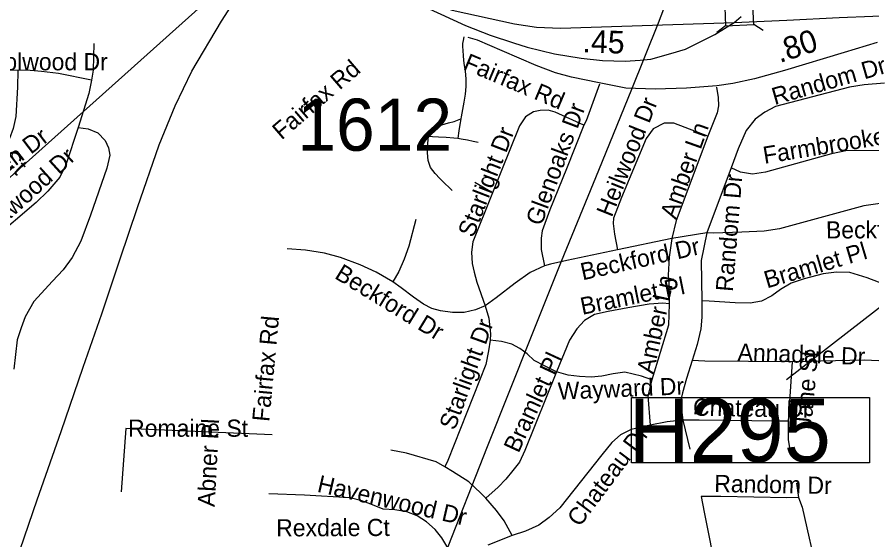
# Model space of a CAD drawing. Extents: x 1662474 to 1856135, y 779280 to 917889.
# Drawn here: x 1740276 to 1745005, y 834830 to 837720 of the extents above; entities that cross this region are included whole.
import ezdxf

# ---------------------------------------------------------------- set-up
doc = ezdxf.new("R2010")
doc.units = 0
for name, color, linetype in [('Cogo Default Point CELL', 7, 'Continuous'), ('Exist Railroad Mainline', 7, 'Continuous'), ('Exist Road Non-System Structure Non-Sys NCDOT Number Label', 7, 'Continuous'), ('Exist Road Non-System Type 51', 7, 'Continuous'), ('Exist Road Non-System Type 51 Label', 7, 'Continuous'), ('Exist Road Primary Interstate Divided Center Attributed', 7, 'Continuous'), ('Exist Road Primary Interstate Service Attributed', 7, 'Continuous'), ('Exist Road Primary Interstate Service Label', 7, 'Continuous'), ('Exist Road Primary Interstate Service Mileage Label', 7, 'Continuous'), ('Exist Road Primary Interstate Structure Standard Bridge CELL', 7, 'Continuous'), ('Exist Road Primary Interstate Structure Standard Bridge Number Label', 7, 'Continuous'), ('Exist Road Secondary Type 51 Divided Attributed', 7, 'Continuous'), ('Exist Utilities Electrical Transmission Line', 7, 'Continuous'), ('Prop DGN Element Guardrail', 7, 'Continuous')]:
    doc.layers.add(name, color=color, linetype=linetype)

msp = doc.modelspace()

# ---------------------------------------------------------------- linework, layer by layer
at = {"layer": 'Exist Railroad Mainline'}
msp.add_lwpolyline([(1740269.8, 834706.5), (1740387.7, 835051.2), (1740519.8, 835428.1), (1740641.7, 835784.8), (1740745, 836079.9), (1740845.8, 836383), (1740941.6, 836667.9), (1741061.3, 837012.9), (1741149.9, 837228.6), (1741241.9, 837421.2), (1741406.8, 837697.6), (1741444.2, 837753.8), (1741500.9, 837863.6), (1741587.5, 837974.2), (1741682.9, 838083.9), (1741752.1, 838170.6)], dxfattribs=at)
at = {"layer": 'Exist Road Non-System Structure Non-Sys NCDOT Number Label'}
msp.add_line((1746723.7, 837413.4), (1744532.5, 835714), dxfattribs=at)
msp.add_lwpolyline([(1743674.8, 835615.9), (1744991.9, 835615.9), (1744991.9, 835254.8), (1743674.8, 835254.8)], close=True, dxfattribs=at)
at = {"layer": 'Exist Road Non-System Type 51'}
for p, q in [((1744226.4, 836886.4), (1744090.8, 836527.9)), ((1742906.5, 836747.9), (1742808.6, 836806.1)), ((1744090.8, 836527.9), (1743898.1, 836495.6)), ((1743898.1, 836495.6), (1743597, 836433.1)), ((1744563.6, 835813.4), (1744541.9, 835486.4)), ((1744961.4, 835822.4), (1744563.6, 835813.4)), ((1743959.5, 835491.4), (1743998.1, 835330.2)), ((1744588.6, 835142.6), (1744599.1, 835064.4)), ((1743013.9, 834854.2), (1742880.8, 834801.1))]:
    msp.add_line(p, q, dxfattribs=at)
for points in [[(1742746.8, 837611), (1742743.5, 837590.7), (1742740.9, 837574.2), (1742739.9, 837561.1), (1742740.1, 837554.6), (1742741.4, 837537), (1742743.1, 837502.9), (1742747.8, 837462.6), (1742754, 837421.2), (1742757.9, 837378.1), (1742758.9, 837335.4), (1742755.1, 837292.9), (1742747.9, 837250.2), (1742740, 837208.4), (1742732.6, 837169.2), (1742730.4, 837156.8)], [(1740701, 837574), (1740697.1, 837426.2), (1740687.6, 837371.7)], [(1740279.5, 837424.7), (1739892.4, 837429.4), (1739704.4, 837440.2)], [(1740279.5, 837424.7), (1740278.5, 837332), (1740269, 837170.4), (1740254.9, 837103.2), (1740234.6, 837049.1), (1740187.6, 836996.6), (1740150.1, 836960.4), (1740118.9, 836935.2)], [(1740687.6, 837371.7), (1740504.4, 837408.2), (1740410.8, 837419.7), (1740328.4, 837425.8), (1740279.5, 837424.7)], [(1740687.6, 837371.7), (1740673.1, 837297.4), (1740613.4, 837110.2)], [(1743498.1, 837348.9), (1743424.1, 837146.8), (1743411.1, 837123.1)], [(1744144.8, 837332.4), (1744154.5, 837274.6), (1744155.6, 837229.7), (1744149.2, 837190.4), (1744097.2, 837062.2)], [(1745074.6, 837354.1), (1744961.6, 837344.7), (1744880.1, 837332), (1744472.1, 837224.9), (1744412.5, 837194.5), (1744359.8, 837155.9), (1744309.6, 837092.4), (1744264.5, 836992.2), (1744226.4, 836886.4)], [(1743411.1, 837123.1), (1743252.1, 837194.2), (1743213.6, 837206.1), (1743170, 837203.9), (1743132.5, 837196.6), (1743088.9, 837168.5), (1743055.1, 837118.9), (1742906.5, 836747.9)], [(1742553.4, 837059.8), (1742561, 837088.2), (1742589.1, 837112.2), (1742626.5, 837123.7), (1742663.1, 837134.4), (1742693.1, 837143.4), (1742730.4, 837156.8)], [(1742730.4, 837156.8), (1742726.5, 837134.8), (1742722.2, 837103.8), (1742718.6, 837077.4), (1742714.6, 837047.9)], [(1744097.2, 837062.2), (1743909.9, 837134.2), (1743855.4, 837133.1), (1743793.9, 837102.9), (1743755.6, 837048.9), (1743618.9, 836722.6), (1743575, 836608.9), (1743573.1, 836578.8), (1743580, 836520.5), (1743597, 836433.1)], [(1740613.4, 837110.2), (1740545.4, 836902.7), (1740512.6, 836834.2), (1740446.1, 836757), (1740381.4, 836694.8), (1740137.8, 836488.2), (1740072.1, 836420.5), (1740016.8, 836339.4), (1739972.6, 836255.7), (1739942.8, 836196.7)], [(1740613.4, 837110.2), (1740670.1, 837102.7), (1740722, 837079), (1740762.6, 837037), (1740781.4, 836997.7), (1740788.6, 836956.2), (1740772.1, 836885.4), (1740682.1, 836625.5), (1740628.1, 836480.4), (1740580.2, 836390.4), (1740530.4, 836322.9), (1740472.1, 836259.1), (1740369, 836147), (1740321, 836063.4), (1740298.1, 836001.1), (1740276.9, 835935.2), (1740257.5, 835773)], [(1743411.1, 837123.1), (1743316.1, 836880.4), (1743223.6, 836654.6), (1743181, 836538.9), (1743175.2, 836497.7), (1743175.2, 836435.2), (1743192.9, 836344.4)], [(1742683.6, 836760.8), (1742667.1, 836776.9), (1742643, 836799.4), (1742615.5, 836826.7), (1742588.1, 836855.9), (1742563.9, 836889), (1742549.5, 836927.6), (1742546.1, 836969.2), (1742547.9, 837010.8), (1742550.8, 837050.4), (1742553.4, 837059.8)], [(1742714.6, 837047.9), (1742692.9, 837050.5), (1742648.9, 837054), (1742607.1, 837056.4), (1742573.5, 837058.4), (1742553.4, 837059.8)], [(1742827.4, 837026.2), (1742798.4, 837031.6), (1742768.1, 837038.8), (1742733.1, 837045.5), (1742714.6, 837047.9)], [(1744097.2, 837062.2), (1743922.5, 836596.1), (1743898.1, 836495.6)], [(1745070.8, 836980.1), (1744870, 836982.2), (1744781.2, 836964.4), (1744415.6, 836863), (1744344.8, 836850.7), (1744278.1, 836863.2), (1744226.4, 836886.4)], [(1742906.5, 836747.9), (1742797.4, 836476.4), (1742789.4, 836420), (1742793.9, 836358.4), (1742804.6, 836309.2), (1742819.9, 836253.9), (1742864.8, 836123.9)], [(1745063.9, 836690.4), (1745012.5, 836684.6), (1744959.5, 836677.2), (1744492.9, 836549.7), (1744408.6, 836536.2), (1744285.5, 836529.9), (1744128.2, 836525.5), (1744090.8, 836527.9)], [(1742482.1, 836601.1), (1742444, 836452.5), (1742417, 836380.9), (1742387.6, 836313.4), (1742354.2, 836256.2)], [(1744090.8, 836527.9), (1744060.5, 836373.8), (1744063.6, 836151)], [(1743898.1, 836495.6), (1743882.4, 836391.7), (1743878.1, 836293.5), (1743881.2, 836249.4), (1743882.4, 836135.2)], [(1742354.2, 836256.2), (1742262.6, 836310.5), (1742174.2, 836350.9), (1742065.9, 836391.4), (1741976.6, 836415.5), (1741871.1, 836431), (1741770, 836438.6)], [(1743597, 836433.1), (1743317.8, 836373.5), (1743226.1, 836353.1), (1743192.9, 836344.4)], [(1743192.9, 836344.4), (1743114.6, 836306.9), (1743031.4, 836248.1), (1742926.1, 836168.6), (1742864.8, 836123.9)], [(1745104.6, 836231.2), (1744978.1, 836278), (1744883.6, 836307.1), (1744809.6, 836310.2), (1744734.5, 836300.9), (1744629.4, 836272.8), (1744557.4, 836247.9), (1744499.1, 836214.5), (1744451.1, 836179.1), (1744393.6, 836149.9), (1744331.4, 836137.4), (1744249, 836139.4), (1744105.4, 836149.7), (1744063.6, 836151)], [(1742864.8, 836123.9), (1742812, 836101.6), (1742750.1, 836087.4), (1742685.5, 836086.2), (1742617.8, 836095.4), (1742571.1, 836108.2), (1742524.1, 836133.1), (1742468.1, 836171.7), (1742400.1, 836222.6), (1742354.2, 836256.2)], [(1743882.4, 836135.2), (1743849, 836138.6), (1743772.1, 836133.1), (1743655, 836112.7), (1743545.9, 836091.4), (1743471.1, 836074.9), (1743414.4, 836041.5), (1743372.6, 835996.4), (1743331.6, 835934.2), (1743259.5, 835759.4)], [(1743882.4, 836135.2), (1743879.4, 836016.1), (1743787.6, 835714.5)], [(1744063.6, 836151), (1744063.4, 836061.2), (1744058.6, 835995.9), (1744038.8, 835910.6), (1744011.4, 835821.6)], [(1742864.8, 836123.9), (1742886.6, 836054.9), (1742894.9, 835969.6), (1742892.9, 835933.1)], [(1745349.5, 835951.2), (1745203.4, 835811.6), (1744961.4, 835822.4)], [(1742892.9, 835933.1), (1742884.6, 835874.4), (1742869.2, 835798.8), (1742659.5, 835268.6), (1742642.8, 835234.2)], [(1743259.5, 835759.4), (1743192.9, 835791.4), (1743136.6, 835821.6), (1743097, 835857.8), (1743056.4, 835887.4), (1743012.5, 835912.4), (1742955.4, 835926.9), (1742892.9, 835933.1)], [(1744011.4, 835821.6), (1743979.1, 835722.6), (1743956.6, 835643.1), (1743944.2, 835588.2), (1743951.4, 835550.2), (1743959.5, 835491.4)], [(1744563.6, 835813.4), (1744081.2, 835817.7), (1744011.4, 835821.6)], [(1743259.5, 835759.4), (1743084.4, 835323.9), (1743055.9, 835258.4), (1743018.9, 835213.4), (1742980.2, 835165.4), (1742937.8, 835120.5), (1742869.8, 835060.2)], [(1743787.6, 835714.5), (1743729.4, 835735.2), (1743638.8, 835755.9), (1743574.1, 835746.8), (1743510.4, 835735.2), (1743451.1, 835728.9), (1743387.6, 835731.9), (1743324.1, 835740.5), (1743259.5, 835759.4)], [(1743787.6, 835714.5), (1743764.8, 835625.5), (1743778.1, 835464.1)], [(1743959.5, 835491.4), (1743873.1, 835482.2), (1743778.1, 835464.1)], [(1744541.9, 835486.4), (1744485.5, 835486.2), (1744049, 835491.4), (1743959.5, 835491.4)], [(1744541.9, 835486.4), (1744540.9, 835382.2), (1744551.1, 835328.9)], [(1741686.6, 835409.5), (1740877.1, 835444.7), (1740851.1, 835095.6)], [(1743778.1, 835464.1), (1743673.1, 835440.5), (1743614.6, 835410.2), (1743566.9, 835367.5), (1743510.6, 835299.9), (1743277.9, 835006.4), (1743219.6, 834953.9), (1743161.4, 834910.9), (1743088.1, 834878.2), (1743013.9, 834854.2)], [(1742642.8, 835234.2), (1742593.9, 835260.2), (1742430.4, 835309.2), (1742344, 835325.8)], [(1742869.8, 835060.2), (1742841.9, 835087.2), (1742774.2, 835150.2), (1742685.5, 835207.9), (1742642.8, 835234.2)], [(1742675, 834735), (1742653.5, 834794.4), (1742626.4, 834840.5), (1742588.6, 834886.4), (1742541.1, 834930), (1742488.4, 834962.2), (1742432.8, 834984.1), (1742366.4, 834995.1), (1742301.8, 834999.2), (1742232.5, 835027.4), (1742183.4, 835045.8), (1742117.9, 835061.2), (1741866.9, 835077), (1741669, 835084.4)], [(1743013.9, 834854.2), (1742970.2, 834935.5), (1742928.2, 834992.2), (1742869.8, 835060.2)], [(1744599.1, 835064.4), (1744533.5, 835061.2), (1744168.9, 835068.9), (1744059.5, 835068.6), (1744077.4, 834982.2), (1744147.1, 834630.5)], [(1744599.1, 835064.4), (1744619.9, 835009.8), (1744705.1, 834627.9)]]:
    msp.add_lwpolyline(points, dxfattribs=at)
at = {"layer": 'Exist Road Primary Interstate Divided Center Attributed'}
for points in [[(1742036.4, 838026.2), (1742219.3, 837945.4), (1742384.4, 837868.9), (1742549.5, 837802), (1742682, 837757.7), (1743027.8, 837682.1), (1743148.6, 837664.7), (1743282.4, 837658.6), (1744243.8, 837689.9)], [(1744243.8, 837689.9), (1744534.9, 837702.1), (1744823, 837717.7), (1745009.8, 837724.6), (1745169.2, 837730.7), (1745399.9, 837735.9), (1745484.6, 837731.6), (1745552.8, 837734.2), (1745675.8, 837729.9), (1745759.2, 837720.3), (1746030.7, 837672.5), (1746123.7, 837650.8), (1746381.3, 837578.7), (1746680.2, 837497.9)]]:
    msp.add_lwpolyline(points, dxfattribs=at)
at = {"layer": 'Exist Road Primary Interstate Service Attributed'}
msp.add_lwpolyline([(1745034.1, 837578.7), (1744852.1, 837524.8), (1744520.6, 837424), (1744354.7, 837379), (1744236, 837353), (1744147.4, 837339.7), (1743978.4, 837326.9), (1743805.5, 837320.6), (1743643, 837327.6), (1743496.2, 837355.9), (1743342.8, 837387.7), (1743254.9, 837410.8), (1743147.8, 837451.3), (1742960, 837532.6), (1742822.7, 837592.6), (1742770.6, 837607.3)], dxfattribs=at)
at = {"layer": 'Exist Road Primary Interstate Structure Standard Bridge CELL'}
for p, q in [((1744195.3, 837672.2), (1744146.8, 837633.9)), ((1744402.9, 837645.9), (1744350.9, 837679.3))]:
    msp.add_line(p, q, dxfattribs=at)
msp.add_lwpolyline([(1744346, 837783), (1744190.4, 837775.5), (1744195.3, 837671.9), (1744350.9, 837679.3)], close=True, dxfattribs=at)
at = {"layer": 'Exist Road Primary Interstate Structure Standard Bridge Number Label'}
msp.add_line((1741712.8, 838155.5), (1739977.6, 836603), dxfattribs=at)
at = {"layer": 'Exist Road Secondary Type 51 Divided Attributed'}
for points in [[(1742036.4, 838026.2), (1742235.8, 837912.3), (1742619.8, 837735.9), (1742755.8, 837672.5), (1742892.2, 837619.5), (1743021.7, 837576.9), (1743097.7, 837554.3), (1743248.9, 837516.1), (1743396.6, 837491.8), (1743514.4, 837479.6), (1743640.4, 837475.3), (1743722.1, 837482.2), (1743781.1, 837487.4), (1743892.4, 837517.9), (1743973.1, 837543.2), (1744136.6, 837623), (1744243.8, 837689.9)], [(1744243.8, 837689.9), (1744281.4, 837723.8)]]:
    msp.add_lwpolyline(points, dxfattribs=at)
at = {"layer": 'Exist Utilities Electrical Transmission Line'}
msp.add_lwpolyline([(1739728.1, 830438.6), (1740322.8, 831008.6), (1740966.2, 831642.2), (1741357.2, 832054.4), (1741644.7, 832332.4), (1741782.9, 832657.2), (1741959.1, 833072.5), (1742137.8, 833515.2), (1742373.3, 834103.5), (1742641.3, 834741.8), (1742878.8, 835346.1), (1743118.5, 835946.8), (1743287, 836369.5), (1743493.9, 836874.3), (1743676.6, 837321.3), (1743824.9, 837688.2), (1744001.5, 838155), (1744166.2, 838570.1), (1744332.4, 838981), (1744535.3, 839467.5)], dxfattribs=at)

# ---------------------------------------------------------------- texts
at = {"layer": 'Cogo Default Point CELL'}
msp.add_text('1612', height=288, dxfattribs=at).set_placement((1741826, 836981))
at = {"layer": 'Exist Road Non-System Structure Non-Sys NCDOT Number Label'}
msp.add_text('H295', height=350, dxfattribs=at).set_placement((1743658.7, 835260.9))
at = {"layer": 'Exist Road Non-System Type 51 Label'}
for s, p in [('Carolwood Dr', (1740001, 837425.6)), ('Romaine St', (1740890.2, 835399.6))]:
    msp.add_text(s, height=95, dxfattribs=at).set_placement(p)
for s, rotation, p in [('Fairfax Rd', 40.6836, (1741739, 837037.4)), ('Random Dr', 16.0098, (1744467, 837232.9)), ('Foxwood Ct', 315.954, (1739787.9, 837312.1)), ('Heilwood Dr', 68.269, (1743565.8, 836609.1)), ('Glenoaks Dr', 69.6245, (1743176.1, 836560.6)), ('Amber Ln', 70.4578, (1743920.1, 836597.5)), ('Farmbrooke Dr', 9.2315, (1744410.5, 836908)), ('Brickhaven Dr', 37.332, (1739824.2, 836555.7)), ('Starlight Dr', 68.8738, (1742800.2, 836496.2)), ('Creekwood Dr', 42.2763, (1740005.6, 836390)), ('Random Dr', 85.3256, (1744235.4, 836199.3)), ('Beckford Dr', 0.1938, (1744750.8, 836495.7)), ('Beckford Dr', 12.536, (1743404.6, 836264.1)), ('Bramlet Pl', 16.5848, (1744424.8, 836219.2)), ('Beckford Dr', 328.5347, (1742027.3, 836278.8)), ('Bramlet Pl', 11.5588, (1743402.6, 836073.4)), ('Amber Ln', 77.8355, (1743796.3, 835742.2)), ('Fairfax Rd', 84.6667, (1741670.9, 835480.1)), ('Starlight Dr', 70.1976, (1742698, 835431)), ('Annadale Dr', 358.0077, (1744260.8, 835820.7)), ('Bramlet Pl', 65.1836, (1743049.9, 835305.1)), ('Jane St', 84.811, (1744669.5, 835442.7)), ('Wayward Dr', 2.4217, (1743269.4, 835604.4)), ('Chateau Dr', 358.9808, (1744014.6, 835516.3)), ('Abner Pl', 86.989, (1741368.9, 835010.1)), ('Chateau Dr', 53.1985, (1743387.8, 834896.6)), ('Random Dr', 358.9866, (1744132.1, 835094.4)), ('Havenwood Dr', 347.0119, (1741931.5, 835096.3)), ('Rexdale Ct', 0.2295, (1741709.6, 834848.6))]:
    msp.add_text(s, height=95, rotation=rotation, dxfattribs=at).set_placement(p)
at = {"layer": 'Exist Road Primary Interstate Service Label'}
msp.add_text('Fairfax Rd', height=95, rotation=337.1314, dxfattribs=at).set_placement((1742738.9, 837434.2))
at = {"layer": 'Exist Road Primary Interstate Service Mileage Label'}
msp.add_text('.80', height=125, rotation=18.2726, dxfattribs=at).set_placement((1744494.8, 837465.3))
at = {"layer": 'Prop DGN Element Guardrail'}
msp.add_text('.45', height=125, rotation=358.0251, dxfattribs=at).set_placement((1743402.6, 837525.3))

doc.saveas('drawing.dxf')
